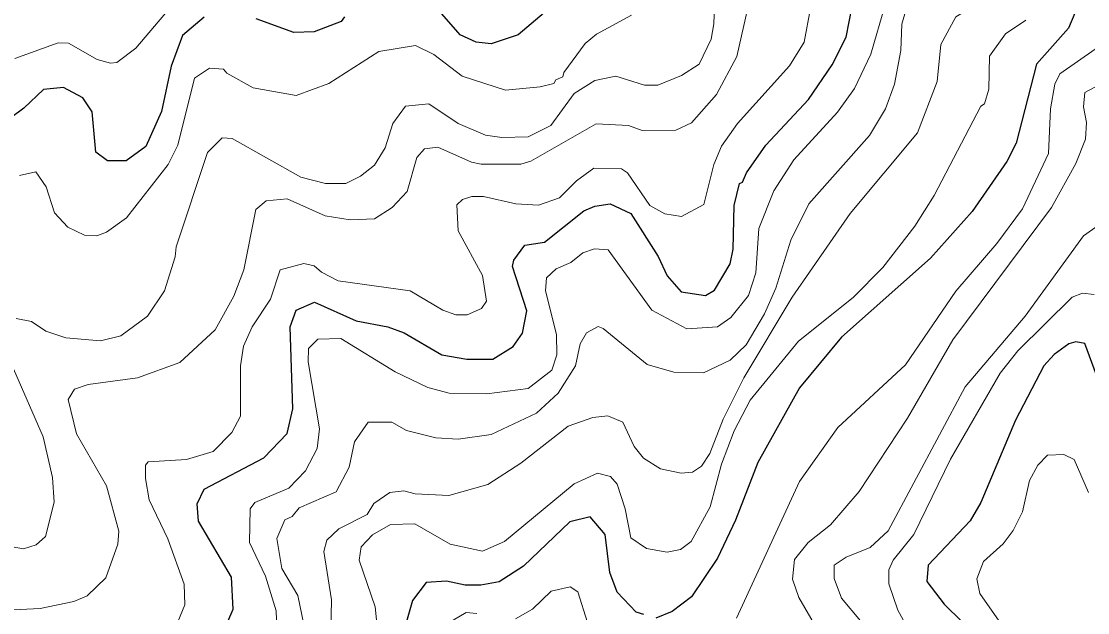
# Model space of a CAD drawing. Extents: x 673.3 to 698.5, y 6984.3 to 7012.3.
# Drawn here: x 682.907 to 683.984, y 6995.112 to 6995.709 of the extents above; entities that cross this region are included whole.
import ezdxf

# ---------------------------------------------------------------- set-up
doc = ezdxf.new("R2010")
doc.units = 0
doc.header["$LTSCALE"] = 0.032
doc.layers.add('1', color=7, linetype='Continuous', lineweight=25)
doc.layers.add('2', color=7, linetype='Continuous', lineweight=13)

msp = doc.modelspace()

# ---------------------------------------------------------------- linework, layer by layer
at = {"layer": '1'}
for points in [[(683.9855, 6995.782), (683.9811, 6995.7415), (683.9646, 6995.7022), (683.9323, 6995.6658), (683.9119, 6995.5861), (683.9023, 6995.5675), (683.8673, 6995.517), (683.8251, 6995.4697), (683.7354, 6995.39), (683.6931, 6995.3389), (683.651, 6995.2636), (683.6284, 6995.2053), (683.61, 6995.1668), (683.5839, 6995.1278), (683.5644, 6995.113), (683.5479, 6995.1064)], [(683.1211, 6995.1153), (683.1195, 6995.1476), (683.086, 6995.2042), (683.0846, 6995.2219), (683.0918, 6995.2365), (683.1519, 6995.2682), (683.1755, 6995.2928), (683.1814, 6995.3177), (683.1785, 6995.4005), (683.1847, 6995.4173), (683.2031, 6995.4253), (683.2454, 6995.4065), (683.2772, 6995.4004), (683.2938, 6995.3946), (683.3316, 6995.3722), (683.3569, 6995.3679), (683.3834, 6995.3679), (683.4037, 6995.3808), (683.4132, 6995.3942), (683.4175, 6995.4167), (683.4031, 6995.4614), (683.4046, 6995.4679), (683.4157, 6995.483), (683.4354, 6995.4861), (683.4753, 6995.5178), (683.4863, 6995.5225), (683.5016, 6995.5248), (683.5226, 6995.5151), (683.5502, 6995.4714), (683.5592, 6995.4519), (683.5736, 6995.4357), (683.5981, 6995.4321), (683.6071, 6995.4376), (683.6229, 6995.4642), (683.626, 6995.479), (683.6269, 6995.5229), (683.6322, 6995.5452), (683.6353, 6995.5466), (683.6393, 6995.5561), (683.659, 6995.5838), (683.7021, 6995.6301), (683.7258, 6995.6652), (683.7402, 6995.6929), (683.7491, 6995.7399)], [(683.4589, 6995.738), (683.4089, 6995.6953), (683.3817, 6995.6862), (683.3665, 6995.688), (683.3503, 6995.6955), (683.3108, 6995.7407)], [(683.0917, 6995.7132), (683.0697, 6995.6947), (683.0585, 6995.6636), (683.0488, 6995.618), (683.0329, 6995.5826), (683.0129, 6995.5682), (682.9941, 6995.5681), (682.9822, 6995.5768), (682.9786, 6995.6177), (682.9693, 6995.6317), (682.9498, 6995.6421), (682.9295, 6995.6403), (682.9097, 6995.6214), (682.883, 6995.6018)], [(683.2336, 6995.7137), (683.2301, 6995.7089), (683.2029, 6995.6984), (683.1822, 6995.6976), (683.1443, 6995.7116)], [(684.0095, 6995.3069), (683.9812, 6995.3837), (683.9719, 6995.3855), (683.9649, 6995.3832), (683.9501, 6995.3725), (683.9396, 6995.3612), (683.911, 6995.3063), (683.876, 6995.2232), (683.8654, 6995.2045), (683.8228, 6995.1598), (683.8216, 6995.1433), (683.839, 6995.1205), (683.8755, 6995.0849)], [(683.5358, 6995.1101), (683.5281, 6995.1123), (683.5087, 6995.1326), (683.5015, 6995.1523), (683.4966, 6995.191), (683.4816, 6995.2088), (683.4611, 6995.2036), (683.4141, 6995.159), (683.3896, 6995.1432), (683.3712, 6995.1397), (683.3554, 6995.1398), (683.3364, 6995.1437), (683.3161, 6995.1423), (683.302, 6995.1242), (683.2954, 6995.1007)], [(683.098, 6995.0627), (683.1211, 6995.1153)]]:
    msp.add_lwpolyline(points, dxfattribs=at)
at = {"layer": '2'}
for points in [[(683.6856, 6995.4304), (683.744, 6995.5149), (683.8121, 6995.5963), (683.832, 6995.6484), (683.8357, 6995.6855), (683.8508, 6995.7134), (683.8774, 6995.7298), (683.9141, 6995.7673), (683.9222, 6995.7795), (683.9315, 6995.8102), (683.9323, 6995.863), (683.936, 6995.8893), (683.9615, 6995.9647), (683.969, 6996.0154), (683.9802, 6996.0328), (683.9921, 6996.0428)], [(682.9019, 6995.4091), (682.9175, 6995.4059), (682.9319, 6995.3961), (682.952, 6995.3893), (682.987, 6995.3865), (683.0077, 6995.3914), (683.0344, 6995.4114), (683.0518, 6995.4369), (683.0625, 6995.4711), (683.0634, 6995.4812), (683.0952, 6995.5767), (683.1099, 6995.5915), (683.1201, 6995.5906), (683.1894, 6995.5518), (683.2143, 6995.5452), (683.2347, 6995.5453), (683.2495, 6995.5525), (683.2636, 6995.5639), (683.2747, 6995.5813), (683.2823, 6995.606), (683.295, 6995.6235), (683.3187, 6995.6258), (683.3481, 6995.606), (683.3758, 6995.5939), (683.3922, 6995.5917), (683.4189, 6995.5924), (683.4418, 6995.6037), (683.4654, 6995.6361), (683.4863, 6995.6494), (683.5074, 6995.6536), (683.5363, 6995.6446), (683.5498, 6995.6446), (683.5737, 6995.6542), (683.5916, 6995.6659), (683.6039, 6995.6911), (683.6065, 6995.7066), (683.6089, 6995.7724)], [(683.6431, 6995.7334), (683.6297, 6995.6735), (683.6091, 6995.6351), (683.5839, 6995.6065), (683.5682, 6995.599), (683.5341, 6995.5988), (683.5202, 6995.6038), (683.4876, 6995.6055), (683.4218, 6995.5678), (683.4117, 6995.5648), (683.3714, 6995.5648), (683.3616, 6995.5669), (683.3278, 6995.5818), (683.3144, 6995.5802), (683.3066, 6995.5716), (683.2966, 6995.5371), (683.2815, 6995.5209), (683.2636, 6995.5095), (683.2392, 6995.5087), (683.2138, 6995.5127), (683.1755, 6995.5297), (683.1543, 6995.5279), (683.144, 6995.519), (683.1317, 6995.4582), (683.1217, 6995.4315), (683.1027, 6995.3975), (683.0672, 6995.3644), (683.0244, 6995.3491), (682.9746, 6995.3424), (682.9609, 6995.3375), (682.9543, 6995.327), (682.9629, 6995.2926), (682.9931, 6995.2401), (683.0055, 6995.1942), (683.0046, 6995.1812), (682.9924, 6995.1471), (682.9735, 6995.129), (682.9602, 6995.1231), (682.926, 6995.1161), (682.8923, 6995.1145)], [(682.9004, 6995.6715), (682.9442, 6995.6874), (682.9547, 6995.687), (682.9838, 6995.6703), (682.9971, 6995.6666), (683.0036, 6995.6673), (683.0226, 6995.682), (683.0605, 6995.7265)], [(683.7794, 6995.7256), (683.7649, 6995.6757), (683.7486, 6995.6411), (683.7315, 6995.6172), (683.6873, 6995.5691), (683.6671, 6995.5378), (683.652, 6995.4998), (683.6488, 6995.4549), (683.6415, 6995.4321), (683.6237, 6995.4098), (683.6103, 6995.4005), (683.5791, 6995.3986), (683.544, 6995.4173), (683.4997, 6995.4783), (683.486, 6995.4793), (683.4743, 6995.4753), (683.4621, 6995.4654), (683.4471, 6995.459), (683.4374, 6995.4501), (683.4365, 6995.4368), (683.4477, 6995.3929), (683.4478, 6995.3724), (683.4429, 6995.3567), (683.419, 6995.3384), (683.3773, 6995.3328), (683.3392, 6995.3335), (683.3177, 6995.3394), (683.2846, 6995.3551), (683.2298, 6995.3888), (683.2065, 6995.3881), (683.197, 6995.3785), (683.1969, 6995.3651), (683.2082, 6995.2974), (683.2059, 6995.2776), (683.194, 6995.2551), (683.1774, 6995.2377), (683.143, 6995.2233), (683.1383, 6995.2169), (683.1375, 6995.1826), (683.1536, 6995.1489)], [(682.9053, 6995.5533), (682.9218, 6995.5572), (682.9322, 6995.5419), (682.9405, 6995.5158), (682.9542, 6995.5013), (682.9708, 6995.4932), (682.9832, 6995.4924), (682.9931, 6995.4962), (683.0133, 6995.5107), (683.0555, 6995.5646), (683.0651, 6995.5841), (683.082, 6995.6517), (683.0972, 6995.6616), (683.1112, 6995.6608), (683.1145, 6995.6565), (683.1413, 6995.642), (683.1847, 6995.6341), (683.2175, 6995.6464), (683.268, 6995.6787), (683.305, 6995.6846), (683.3237, 6995.6754), (683.3522, 6995.6535), (683.396, 6995.6396), (683.4312, 6995.6427), (683.445, 6995.6463), (683.447, 6995.65), (683.4541, 6995.6529), (683.4551, 6995.6575), (683.4766, 6995.6865), (683.4879, 6995.6961), (683.5233, 6995.7154)], [(683.065, 6995.1025), (683.0723, 6995.1197), (683.0714, 6995.1408), (683.055, 6995.1864), (683.0363, 6995.2258), (683.0324, 6995.2474), (683.0326, 6995.2607), (683.0351, 6995.2642), (683.0739, 6995.2664), (683.101, 6995.2746), (683.1197, 6995.2939), (683.1284, 6995.3102), (683.1285, 6995.361), (683.1316, 6995.3809), (683.1403, 6995.4006), (683.1586, 6995.4283), (683.1686, 6995.4581), (683.1925, 6995.4645), (683.2028, 6995.4622), (683.2102, 6995.4556), (683.2271, 6995.447), (683.2997, 6995.437), (683.3328, 6995.4172), (683.346, 6995.4125), (683.3573, 6995.4125), (683.3717, 6995.4189), (683.3768, 6995.4266), (683.3728, 6995.4522), (683.3481, 6995.4975), (683.3468, 6995.5237), (683.3527, 6995.529), (683.3622, 6995.5322), (683.3739, 6995.5322), (683.4065, 6995.5248), (683.4293, 6995.5233), (683.4505, 6995.5307), (683.4676, 6995.5479), (683.4854, 6995.5606), (683.5131, 6995.5599), (683.5191, 6995.556), (683.5419, 6995.5229), (683.557, 6995.5145), (683.5739, 6995.5119), (683.5965, 6995.524), (683.6066, 6995.5643), (683.6143, 6995.583), (683.6305, 6995.6058), (683.683, 6995.6641), (683.6978, 6995.688), (683.7042, 6995.7223)], [(683.1985, 6995.0707), (683.1862, 6995.1292), (683.1702, 6995.1566), (683.1652, 6995.1869), (683.1732, 6995.2055), (683.1806, 6995.209), (683.1878, 6995.2176), (683.2249, 6995.2338), (683.2382, 6995.2588), (683.2437, 6995.2845), (683.2574, 6995.3042), (683.2811, 6995.3043), (683.2962, 6995.2959), (683.3258, 6995.2885), (683.3481, 6995.2871), (683.3815, 6995.2919), (683.4273, 6995.3132), (683.4493, 6995.3335), (683.4666, 6995.361), (683.4715, 6995.3835), (683.4778, 6995.3945), (683.4895, 6995.401), (683.4947, 6995.399), (683.5391, 6995.3624), (683.5661, 6995.3546), (683.5961, 6995.354), (683.623, 6995.367), (683.639, 6995.3822), (683.6577, 6995.4138), (683.669, 6995.4396), (683.6841, 6995.488), (683.7025, 6995.5247), (683.7636, 6995.5938), (683.7798, 6995.6208), (683.7889, 6995.6454), (683.7954, 6995.6797), (683.7963, 6995.706), (683.8006, 6995.7213)], [(683.9214, 6995.7103), (683.9011, 6995.6965), (683.885, 6995.674), (683.8842, 6995.6406), (683.8797, 6995.6258), (683.8761, 6995.6232), (683.829, 6995.5333), (683.8093, 6995.5021), (683.7772, 6995.4603), (683.7473, 6995.4303), (683.6919, 6995.3861), (683.6433, 6995.3265), (683.627, 6995.2955), (683.6141, 6995.2617), (683.6026, 6995.2187), (683.5836, 6995.1837), (683.5729, 6995.1756), (683.5593, 6995.1731), (683.5383, 6995.1767), (683.5226, 6995.1873), (683.517, 6995.2167), (683.5087, 6995.2418), (683.502, 6995.2494), (683.489, 6995.2529), (683.4654, 6995.2421), (683.3951, 6995.1839), (683.3729, 6995.174), (683.3401, 6995.181), (683.3045, 6995.2016), (683.28, 6995.2009), (683.2617, 6995.1904), (683.2502, 6995.1783), (683.2483, 6995.165), (683.2644, 6995.1177), (683.271, 6995.0522)], [(683.6293, 6995.1063), (683.6928, 6995.2445), (683.7317, 6995.2989), (683.7999, 6995.3623), (683.8507, 6995.4367), (683.8921, 6995.4847), (683.918, 6995.5198), (683.9444, 6995.5755), (683.9465, 6995.6206), (683.9507, 6995.6455), (683.956, 6995.656), (683.9914, 6995.6809)], [(683.7383, 6995.0479), (683.6922, 6995.1272), (683.6859, 6995.1458), (683.688, 6995.1657), (683.7016, 6995.1827), (683.7244, 6995.2005), (683.7533, 6995.2344), (683.8019, 6995.3083), (683.8477, 6995.3875), (683.9475, 6995.5209), (683.972, 6995.5654), (683.9819, 6995.59), (683.9827, 6995.6069), (683.9796, 6995.6226), (683.9812, 6995.637), (684.0099, 6995.6526)], [(683.9946, 6995.503), (683.9796, 6995.4923), (683.921, 6995.4112), (683.8604, 6995.3399), (683.7826, 6995.1945), (683.7642, 6995.1778), (683.7401, 6995.1681), (683.7279, 6995.1597), (683.728, 6995.1465), (683.7354, 6995.1265), (683.7547, 6995.1038)], [(683.9905, 6995.4331), (683.9786, 6995.4345), (683.9682, 6995.4304), (683.9133, 6995.3764), (683.8956, 6995.3538), (683.8456, 6995.2669), (683.8084, 6995.191), (683.7874, 6995.1649), (683.7833, 6995.1551), (683.7832, 6995.141), (683.7921, 6995.1144), (683.8531, 6995.004)], [(683.2189, 6995.0612), (683.2205, 6995.1248), (683.2125, 6995.1737), (683.2157, 6995.1852), (683.2276, 6995.1965), (683.2564, 6995.2109), (683.2632, 6995.2222), (683.2794, 6995.2334), (683.2933, 6995.235), (683.3048, 6995.2318), (683.3388, 6995.2301), (683.3783, 6995.2413), (683.4116, 6995.263), (683.4592, 6995.3001), (683.4841, 6995.309), (683.4995, 6995.3106), (683.5144, 6995.3041), (683.526, 6995.2796), (683.5354, 6995.2678), (683.5526, 6995.257), (683.5733, 6995.2529), (683.585, 6995.2538), (683.5939, 6995.2597), (683.6025, 6995.2726), (683.6159, 6995.3073), (683.6366, 6995.349), (683.6856, 6995.4304)], [(682.871, 6995.1832), (682.9094, 6995.1764), (682.9222, 6995.1803), (682.9314, 6995.1888), (682.9403, 6995.2235), (682.9387, 6995.2483), (682.9293, 6995.2893), (682.8991, 6995.3582)], [(683.9925, 6994.8347), (683.9811, 6994.8945), (683.9461, 6995.0205), (683.9206, 6995.0663), (683.875, 6995.1314), (683.8721, 6995.146), (683.8788, 6995.1636), (683.8986, 6995.1814), (683.9089, 6995.1948), (683.9181, 6995.2136), (683.9252, 6995.2453), (683.9338, 6995.2608), (683.9433, 6995.2708), (683.96, 6995.2716), (683.9703, 6995.2665), (683.9848, 6995.2331)], [(683.1536, 6995.1489), (683.1644, 6995.1138), (683.1651, 6995.0953)], [(683.4062, 6995.1058), (683.4233, 6995.1153), (683.4421, 6995.1336), (683.4612, 6995.138), (683.469, 6995.1328), (683.479, 6995.102)], [(683.3433, 6995.1043), (683.3562, 6995.112), (683.367, 6995.1111)]]:
    msp.add_lwpolyline(points, dxfattribs=at)

doc.saveas('drawing.dxf')
